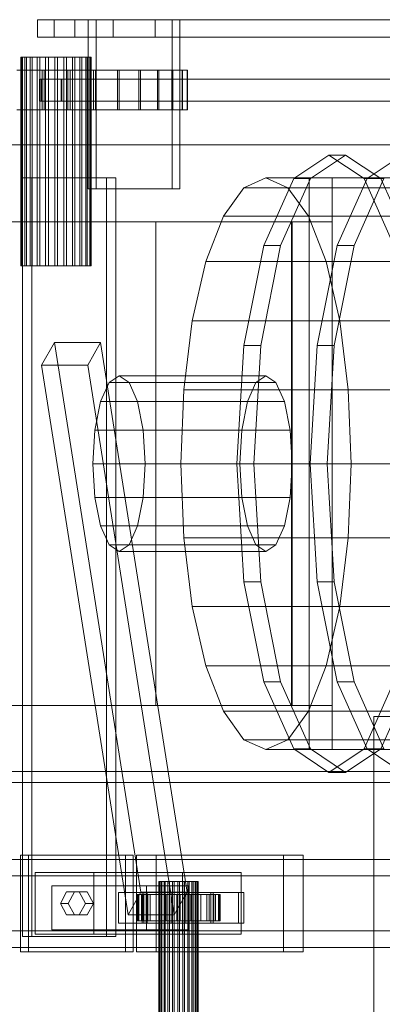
# Model space of a CAD drawing. Header units: millimetres. Extents: x -2233 to 65662, y -50530 to 6847.
# Tile 458 of 656: x 23564 to 23729, y -17616 to -17168. Entities that reach past the tile are written whole.
import ezdxf

# ---------------------------------------------------------------- set-up
doc = ezdxf.new("R2010")
doc.units = ezdxf.units.MM
for name, color, linetype, lineweight in [('COTAS_O', 1, 'Continuous', 0), ('superior_briquetadora', 7, 'Continuous', 0), ('superior_C02', 7, 'Continuous', 0)]:
    doc.layers.add(name, color=color, linetype=linetype, lineweight=lineweight)
doc.dimstyles.new('R19_100', dxfattribs={"dimtxt": 250, "dimasz": 150, "dimexe": 150, "dimexo": 80, "dimgap": 100, "dimtad": 1, "dimtih": 1, "dimtoh": 1, "dimdsep": 46, "dimcen": 0.09, "dimadec": 0, "dimazin": 0, "dimtfac": 1, "dimtdec": 4, "dimtofl": 0, "dimtmove": 0, "dimatfit": 3, "dimfxl": 1, "dimtolj": 1, "dimtzin": 0, "dimarcsym": 0})

# ---------------------------------------------------------------- blocks, each defined once
blk = doc.blocks.new('DIM_R32_35')
at = {"layer": 'COTAS_O'}
for p, q in [((23050.07, -17510), (23005.07, -17660)), ((23750.07, -17510), (23050.07, -17510)), ((23050.07, -19480), (23050.07, -17510)), ((23050.07, -17510), (23095.07, -17660)), ((23050.07, -19480), (23005.07, -19330)), ((23050.07, -19480), (23095.07, -19330)), ((23750.07, -19480), (23050.07, -19480))]:
    blk.add_line(p, q, dxfattribs=at)
blk.add_text('1970 O', height=250, rotation=90, dxfattribs=at).set_placement((22950.07, -18495))

msp = doc.modelspace()

# ---------------------------------------------------------------- linework, layer by layer
at = {"layer": 'superior_briquetadora'}
for p, q in [((23725.067, -17685), (23725.067, -17485)), ((23725.067, -17485), (23925.067, -17485))]:
    msp.add_line(p, q, dxfattribs=at)
at = {"layer": 'superior_C02'}
for p, q in [((23589.024, -17168), (23572.11, -17168)), ((23572.11, -17168), (23572.11, -17176)), ((23572.11, -17168), (24571.61, -17168)), ((23598.744, -17168), (23579.653, -17168)), ((23579.653, -17168), (23579.653, -17176)), ((23606.478, -17168), (23579.653, -17168)), ((23589.024, -17176), (23589.024, -17168)), ((24588.525, -17168), (23589.024, -17168)), ((23633.326, -17168), (23595.144, -17168)), ((23595.144, -17168), (23595.144, -17245)), ((23598.721, -17168), (23595.144, -17168)), ((23598.721, -17245), (23598.721, -17168)), ((23598.721, -17168), (23636.903, -17168)), ((23598.744, -17176), (23598.744, -17168)), ((23598.744, -17168), (23625.569, -17168)), ((23606.478, -17176), (23606.478, -17168)), ((23606.478, -17168), (23625.569, -17168)), ((23625.569, -17168), (23625.569, -17176)), ((23633.326, -17245), (23633.326, -17168)), ((23633.326, -17168), (23636.903, -17168)), ((23636.903, -17168), (23636.903, -17245)), ((23572.11, -17176), (23589.024, -17176)), ((23572.11, -17176), (24571.61, -17176)), ((23579.653, -17176), (23598.744, -17176)), ((23579.653, -17176), (23606.478, -17176)), ((23589.024, -17176), (24588.525, -17176)), ((23625.569, -17176), (23598.744, -17176)), ((23625.569, -17176), (23606.478, -17176)), ((23564.956, -17185), (23564.58, -17185)), ((23564.58, -17185), (23565.294, -17185)), ((23564.58, -17280), (23564.58, -17185)), ((23566.395, -17185), (23564.956, -17185)), ((23564.956, -17280), (23564.956, -17185)), ((23565.294, -17185), (23567.049, -17185)), ((23565.294, -17280), (23565.294, -17185)), ((23568.801, -17185), (23566.395, -17185)), ((23566.395, -17280), (23566.395, -17185)), ((23567.049, -17185), (23569.725, -17185)), ((23567.049, -17280), (23567.049, -17185)), ((23572.008, -17185), (23568.801, -17185)), ((23568.801, -17280), (23568.801, -17185)), ((23569.725, -17185), (23573.139, -17185)), ((23569.725, -17280), (23569.725, -17185)), ((23575.798, -17185), (23572.008, -17185)), ((23572.008, -17280), (23572.008, -17185)), ((23573.139, -17185), (23577.06, -17185)), ((23573.139, -17280), (23573.139, -17185)), ((23579.913, -17185), (23575.798, -17185)), ((23575.798, -17280), (23575.798, -17185)), ((23577.06, -17185), (23581.22, -17185)), ((23577.06, -17280), (23577.06, -17185)), ((23584.073, -17185), (23579.913, -17185)), ((23579.913, -17280), (23579.913, -17185)), ((23581.22, -17185), (23585.336, -17185)), ((23581.22, -17280), (23581.22, -17185)), ((23587.994, -17185), (23584.073, -17185)), ((23584.073, -17280), (23584.073, -17185)), ((23585.336, -17185), (23589.126, -17185)), ((23585.336, -17280), (23585.336, -17185)), ((23591.409, -17185), (23587.994, -17185)), ((23587.994, -17280), (23587.994, -17185)), ((23589.126, -17185), (23592.333, -17185)), ((23589.126, -17280), (23589.126, -17185)), ((23594.085, -17185), (23591.409, -17185)), ((23591.409, -17280), (23591.409, -17185)), ((23592.333, -17185), (23594.738, -17185)), ((23592.333, -17280), (23592.333, -17185)), ((23595.84, -17185), (23594.085, -17185)), ((23594.085, -17280), (23594.085, -17185)), ((23594.738, -17185), (23596.178, -17185)), ((23594.738, -17280), (23594.738, -17185)), ((23596.554, -17185), (23595.84, -17185)), ((23595.84, -17185), (23595.84, -17280)), ((23596.178, -17185), (23596.554, -17185)), ((23596.178, -17280), (23596.178, -17185)), ((23596.554, -17280), (23596.554, -17185)), ((23574.201, -17191), (23562.684, -17191)), ((23563.617, -17191), (23575.171, -17191)), ((23573.713, -17195), (23572.992, -17195)), ((23572.992, -17195), (23572.992, -17205)), ((23572.992, -17195), (24567.683, -17195)), ((23573.713, -17205), (23573.713, -17195)), ((24568.404, -17195), (23573.713, -17195)), ((23585.962, -17191), (23574.201, -17191)), ((23574.201, -17209), (23574.201, -17191)), ((23575.171, -17191), (23586.933, -17191)), ((23575.171, -17209), (23575.171, -17191)), ((23583.132, -17195), (23582.888, -17195)), ((23582.888, -17195), (23582.888, -17205)), ((23582.888, -17195), (24584.017, -17195)), ((23583.132, -17205), (23583.132, -17195)), ((24584.262, -17195), (23583.132, -17195)), ((23597.517, -17191), (23585.962, -17191)), ((23585.962, -17209), (23585.962, -17191)), ((23586.933, -17191), (23598.45, -17191)), ((23586.933, -17209), (23586.933, -17191)), ((23608.42, -17191), (23597.517, -17191)), ((23597.517, -17209), (23597.517, -17191)), ((23598.45, -17191), (23609.28, -17191)), ((23598.45, -17209), (23598.45, -17191)), ((23618.252, -17191), (23608.42, -17191)), ((23608.42, -17209), (23608.42, -17191)), ((23609.28, -17191), (23619.006, -17191)), ((23609.28, -17209), (23609.28, -17191)), ((23626.637, -17191), (23618.252, -17191)), ((23618.252, -17209), (23618.252, -17191)), ((23619.006, -17191), (23627.255, -17191)), ((23619.006, -17209), (23619.006, -17191)), ((23633.251, -17191), (23626.637, -17191)), ((23626.637, -17209), (23626.637, -17191)), ((23627.255, -17191), (23633.71, -17191)), ((23627.255, -17209), (23627.255, -17191)), ((23637.84, -17191), (23633.251, -17191)), ((23633.251, -17209), (23633.251, -17191)), ((23633.71, -17191), (23638.123, -17191)), ((23633.71, -17209), (23633.71, -17191)), ((23640.228, -17191), (23637.84, -17191)), ((23637.84, -17191), (23637.84, -17209)), ((23638.123, -17191), (23640.324, -17191)), ((23638.123, -17209), (23638.123, -17191)), ((23640.324, -17191), (23640.228, -17191)), ((23640.228, -17209), (23640.228, -17191)), ((23640.324, -17209), (23640.324, -17191)), ((23572.992, -17205), (23573.713, -17205)), ((23572.992, -17205), (24567.683, -17205)), ((23573.713, -17205), (24568.404, -17205)), ((23582.888, -17205), (23583.132, -17205)), ((23582.888, -17205), (24584.017, -17205)), ((23583.132, -17205), (24584.262, -17205)), ((23562.684, -17209), (23574.201, -17209)), ((23575.171, -17209), (23563.617, -17209)), ((23574.201, -17209), (23585.962, -17209)), ((23586.933, -17209), (23575.171, -17209)), ((23585.962, -17209), (23597.517, -17209)), ((23598.45, -17209), (23586.933, -17209)), ((23597.517, -17209), (23608.42, -17209)), ((23609.28, -17209), (23598.45, -17209)), ((23608.42, -17209), (23618.252, -17209)), ((23619.006, -17209), (23609.28, -17209)), ((23618.252, -17209), (23626.637, -17209)), ((23627.255, -17209), (23619.006, -17209)), ((23626.637, -17209), (23633.251, -17209)), ((23633.71, -17209), (23627.255, -17209)), ((23633.251, -17209), (23637.84, -17209)), ((23638.123, -17209), (23633.71, -17209)), ((23637.84, -17209), (23640.228, -17209)), ((23640.324, -17209), (23638.123, -17209)), ((23640.228, -17209), (23640.324, -17209)), ((24221.566, -17225), (23496.108, -17225)), ((23499.089, -17225), (24224.547, -17225)), ((23688.644, -17240.287), (23704.658, -17229.6)), ((23712.295, -17229.6), (23696.281, -17240.287)), ((23704.658, -17229.6), (23720.672, -17240.287)), ((23712.295, -17229.6), (23704.658, -17229.6)), ((23728.309, -17240.287), (23712.295, -17229.6)), ((23722.054, -17240.287), (23738.068, -17229.6)), ((23603.493, -17240), (23565.311, -17240)), ((23565.311, -17240), (23565.311, -17585)), ((23569.484, -17240), (23565.311, -17240)), ((23569.484, -17585), (23569.484, -17240)), ((23569.484, -17240), (23607.666, -17240)), ((23603.493, -17585), (23603.493, -17240)), ((23603.493, -17240), (23607.666, -17240)), ((23607.666, -17240), (23607.666, -17585)), ((23665.993, -17244.43), (23676.022, -17240)), ((23676.022, -17240), (23686.05, -17244.43)), ((24134.206, -17240), (23676.022, -17240)), ((24192.043, -17240), (23695.678, -17240)), ((23695.678, -17240), (23695.678, -17500)), ((23706.109, -17240), (23695.678, -17240)), ((23706.109, -17500), (23706.109, -17240)), ((23706.109, -17240), (24202.475, -17240)), ((23656.648, -17257.417), (23665.993, -17244.43)), ((23665.993, -17244.43), (24124.177, -17244.43)), ((23675.068, -17270.722), (23688.644, -17240.287)), ((23696.281, -17240.287), (23682.705, -17270.722)), ((23686.05, -17244.43), (23695.395, -17257.417)), ((23686.05, -17244.43), (24144.234, -17244.43)), ((23688.644, -17240.287), (23696.281, -17240.287)), ((23708.478, -17270.722), (23722.054, -17240.287)), ((23729.69, -17240.287), (23716.114, -17270.722)), ((23720.672, -17240.287), (23734.248, -17270.722)), ((23720.672, -17240.287), (23728.309, -17240.287)), ((23722.054, -17240.287), (23729.69, -17240.287)), ((23741.885, -17270.722), (23728.309, -17240.287)), ((23595.144, -17245), (23633.326, -17245)), ((23595.144, -17245), (23598.721, -17245)), ((23636.903, -17245), (23598.721, -17245)), ((23636.903, -17245), (23633.326, -17245)), ((23648.624, -17278.076), (23656.648, -17257.417)), ((23656.648, -17257.417), (24114.832, -17257.417)), ((23695.395, -17257.417), (23703.42, -17278.076)), ((23695.395, -17257.417), (24153.579, -17257.417)), ((23625.933, -17260), (23435.024, -17260)), ((23687.63, -17260), (23496.72, -17260)), ((23497.018, -17260), (23687.928, -17260)), ((23515.199, -17260), (23706.109, -17260)), ((23625.933, -17480), (23625.933, -17260)), ((23625.933, -17260), (23687.928, -17260)), ((23687.63, -17480), (23687.63, -17260)), ((23687.63, -17260), (23706.109, -17260)), ((23687.928, -17260), (23687.928, -17480)), ((23706.109, -17260), (23706.109, -17480)), ((23665.997, -17316.271), (23675.068, -17270.722)), ((23682.705, -17270.722), (23673.634, -17316.271)), ((23675.068, -17270.722), (23682.705, -17270.722)), ((23699.406, -17316.271), (23708.478, -17270.722)), ((23716.114, -17270.722), (23707.043, -17316.271)), ((23708.478, -17270.722), (23716.114, -17270.722)), ((23565.294, -17280), (23564.58, -17280)), ((23564.58, -17280), (23564.956, -17280)), ((23564.956, -17280), (23566.395, -17280)), ((23567.049, -17280), (23565.294, -17280)), ((23566.395, -17280), (23568.801, -17280)), ((23569.725, -17280), (23567.049, -17280)), ((23568.801, -17280), (23572.008, -17280)), ((23573.139, -17280), (23569.725, -17280)), ((23572.008, -17280), (23575.798, -17280)), ((23577.06, -17280), (23573.139, -17280)), ((23575.798, -17280), (23579.913, -17280)), ((23581.22, -17280), (23577.06, -17280)), ((23579.913, -17280), (23584.073, -17280)), ((23585.336, -17280), (23581.22, -17280)), ((23584.073, -17280), (23587.994, -17280)), ((23589.126, -17280), (23585.336, -17280)), ((23587.994, -17280), (23591.409, -17280)), ((23592.333, -17280), (23589.126, -17280)), ((23591.409, -17280), (23594.085, -17280)), ((23594.738, -17280), (23592.333, -17280)), ((23594.085, -17280), (23595.84, -17280)), ((23596.178, -17280), (23594.738, -17280)), ((23595.84, -17280), (23596.554, -17280)), ((23596.554, -17280), (23596.178, -17280)), ((23642.466, -17305), (23648.624, -17278.076)), ((23648.624, -17278.076), (24106.808, -17278.076)), ((23703.42, -17278.076), (23709.577, -17305)), ((23703.42, -17278.076), (24161.604, -17278.076)), ((23638.595, -17336.354), (23642.466, -17305)), ((23642.466, -17305), (24100.65, -17305)), ((23709.577, -17305), (23713.448, -17336.354)), ((23709.577, -17305), (24167.761, -17305)), ((23579.782, -17314.864), (23573.984, -17325.136)), ((23600.782, -17314.864), (23579.782, -17314.864)), ((23619.125, -17564.864), (23579.782, -17314.864)), ((23594.984, -17325.136), (23600.782, -17314.864)), ((23640.125, -17564.864), (23600.782, -17314.864)), ((23662.812, -17370), (23665.997, -17316.271)), ((23665.997, -17316.271), (23673.634, -17316.271)), ((23673.634, -17316.271), (23670.448, -17370)), ((23696.221, -17370), (23699.406, -17316.271)), ((23699.406, -17316.271), (23707.043, -17316.271)), ((23707.043, -17316.271), (23703.858, -17370)), ((23573.984, -17325.136), (23594.984, -17325.136)), ((23573.984, -17325.136), (23613.326, -17575.136)), ((23634.326, -17575.136), (23594.984, -17325.136)), ((23600.773, -17341.716), (23604.641, -17333.045)), ((23604.641, -17333.045), (23609.203, -17330)), ((23604.641, -17333.045), (23671.459, -17333.045)), ((23609.203, -17330), (23613.766, -17333.045)), ((23676.022, -17330), (23609.203, -17330)), ((23613.766, -17333.045), (23617.634, -17341.716)), ((23613.766, -17333.045), (23680.584, -17333.045)), ((23671.459, -17333.045), (23667.592, -17341.716)), ((23676.022, -17330), (23671.459, -17333.045)), ((23680.584, -17333.045), (23676.022, -17330)), ((23684.452, -17341.716), (23680.584, -17333.045)), ((23637.275, -17370), (23638.595, -17336.354)), ((23638.595, -17336.354), (24096.779, -17336.354)), ((23713.448, -17336.354), (23714.769, -17370)), ((23713.448, -17336.354), (24171.632, -17336.354)), ((23598.189, -17354.693), (23600.773, -17341.716)), ((23600.773, -17341.716), (23667.592, -17341.716)), ((23617.634, -17341.716), (23620.218, -17354.693)), ((23617.634, -17341.716), (23684.452, -17341.716)), ((23667.592, -17341.716), (23665.007, -17354.693)), ((23687.036, -17354.693), (23684.452, -17341.716)), ((23597.281, -17370), (23598.189, -17354.693)), ((23598.189, -17354.693), (23665.007, -17354.693)), ((23620.218, -17354.693), (23621.125, -17370)), ((23620.218, -17354.693), (23687.036, -17354.693)), ((23665.007, -17354.693), (23664.1, -17370)), ((23687.944, -17370), (23687.036, -17354.693)), ((23598.189, -17385.307), (23597.281, -17370)), ((23597.281, -17370), (23664.1, -17370)), ((23621.125, -17370), (23620.218, -17385.307)), ((23621.125, -17370), (23687.944, -17370)), ((23638.595, -17403.646), (23637.275, -17370)), ((23637.275, -17370), (24095.459, -17370)), ((23665.997, -17423.729), (23662.812, -17370)), ((23662.812, -17370), (23670.448, -17370)), ((23664.1, -17370), (23665.007, -17385.307)), ((23670.448, -17370), (23673.634, -17423.729)), ((23687.036, -17385.307), (23687.944, -17370)), ((23699.406, -17423.729), (23696.221, -17370)), ((23696.221, -17370), (23703.858, -17370)), ((23703.858, -17370), (23707.043, -17423.729)), ((23714.769, -17370), (23713.448, -17403.646)), ((23714.769, -17370), (24172.952, -17370)), ((23600.773, -17398.284), (23598.189, -17385.307)), ((23598.189, -17385.307), (23665.007, -17385.307)), ((23620.218, -17385.307), (23617.634, -17398.284)), ((23620.218, -17385.307), (23687.036, -17385.307)), ((23665.007, -17385.307), (23667.592, -17398.284)), ((23684.452, -17398.284), (23687.036, -17385.307)), ((23604.641, -17406.955), (23600.773, -17398.284)), ((23600.773, -17398.284), (23667.592, -17398.284)), ((23617.634, -17398.284), (23613.766, -17406.955)), ((23617.634, -17398.284), (23684.452, -17398.284)), ((23667.592, -17398.284), (23671.459, -17406.955)), ((23680.584, -17406.955), (23684.452, -17398.284)), ((23642.466, -17435), (23638.595, -17403.646)), ((23638.595, -17403.646), (24096.779, -17403.646)), ((23713.448, -17403.646), (23709.577, -17435)), ((23713.448, -17403.646), (24171.632, -17403.646)), ((23609.203, -17410), (23604.641, -17406.955)), ((23604.641, -17406.955), (23671.459, -17406.955)), ((23613.766, -17406.955), (23609.203, -17410)), ((23609.203, -17410), (23676.022, -17410)), ((23613.766, -17406.955), (23680.584, -17406.955)), ((23671.459, -17406.955), (23676.022, -17410)), ((23676.022, -17410), (23680.584, -17406.955)), ((23675.068, -17469.278), (23665.997, -17423.729)), ((23665.997, -17423.729), (23673.634, -17423.729)), ((23673.634, -17423.729), (23682.705, -17469.278)), ((23708.478, -17469.278), (23699.406, -17423.729)), ((23699.406, -17423.729), (23707.043, -17423.729)), ((23707.043, -17423.729), (23716.114, -17469.278)), ((23648.624, -17461.924), (23642.466, -17435)), ((23642.466, -17435), (24100.65, -17435)), ((23709.577, -17435), (23703.42, -17461.924)), ((23709.577, -17435), (24167.761, -17435)), ((23656.648, -17482.583), (23648.624, -17461.924)), ((23648.624, -17461.924), (24106.808, -17461.924)), ((23703.42, -17461.924), (23695.395, -17482.583)), ((23703.42, -17461.924), (24161.604, -17461.924)), ((23688.644, -17499.713), (23675.068, -17469.278)), ((23675.068, -17469.278), (23682.705, -17469.278)), ((23682.705, -17469.278), (23696.281, -17499.713)), ((23722.054, -17499.713), (23708.478, -17469.278)), ((23708.478, -17469.278), (23716.114, -17469.278)), ((23716.114, -17469.278), (23729.69, -17499.713)), ((23734.248, -17469.278), (23720.672, -17499.713)), ((23728.309, -17499.713), (23741.885, -17469.278)), ((23435.024, -17480), (23625.933, -17480)), ((23496.72, -17480), (23687.63, -17480)), ((23687.928, -17480), (23497.018, -17480)), ((23706.109, -17480), (23515.199, -17480)), ((23687.928, -17480), (23625.933, -17480)), ((23706.109, -17480), (23687.63, -17480)), ((23665.993, -17495.57), (23656.648, -17482.583)), ((23656.648, -17482.583), (24114.832, -17482.583)), ((23695.395, -17482.583), (23686.05, -17495.57)), ((23695.395, -17482.583), (24153.579, -17482.583)), ((23676.022, -17500), (23665.993, -17495.57)), ((23665.993, -17495.57), (24124.177, -17495.57)), ((23686.05, -17495.57), (23676.022, -17500)), ((23686.05, -17495.57), (24144.234, -17495.57)), ((23704.658, -17510.4), (23688.644, -17499.713)), ((23688.644, -17499.713), (23696.281, -17499.713)), ((23696.281, -17499.713), (23712.295, -17510.4)), ((23720.672, -17499.713), (23704.658, -17510.4)), ((23712.295, -17510.4), (23728.309, -17499.713)), ((23720.672, -17499.713), (23728.309, -17499.713)), ((23738.068, -17510.4), (23722.054, -17499.713)), ((23722.054, -17499.713), (23729.69, -17499.713)), ((23676.022, -17500), (24134.206, -17500)), ((23695.678, -17500), (24192.043, -17500)), ((23695.678, -17500), (23706.109, -17500)), ((24202.475, -17500), (23706.109, -17500)), ((23704.658, -17510.4), (23712.295, -17510.4)), ((23496.108, -17515), (24221.566, -17515)), ((24224.547, -17515), (23499.089, -17515)), ((23612.082, -17548), (23564.354, -17548)), ((23564.354, -17548), (23564.354, -17592)), ((23567.931, -17548), (23564.354, -17548)), ((23567.931, -17592), (23567.931, -17548)), ((23567.931, -17548), (23615.658, -17548)), ((23612.082, -17592), (23612.082, -17548)), ((23612.082, -17548), (23615.658, -17548)), ((23615.658, -17548), (23615.658, -17592)), ((23683.979, -17548), (23617.161, -17548)), ((23617.161, -17548), (23617.161, -17592)), ((23626.102, -17548), (23617.161, -17548)), ((23626.102, -17592), (23626.102, -17548)), ((23626.102, -17548), (23692.921, -17548)), ((23683.979, -17592), (23683.979, -17548)), ((23683.979, -17548), (23692.921, -17548)), ((23692.921, -17548), (23692.921, -17592)), ((23921.126, -17550), (22775.666, -17550)), ((22787.589, -17550), (23933.048, -17550)), ((23976.266, -17550), (22830.806, -17550)), ((22845.709, -17550), (23991.168, -17550)), ((23920.432, -17557.5), (22831.602, -17557.5)), ((22844.912, -17557.5), (23933.742, -17557.5)), ((23597.766, -17556), (23571.039, -17556)), ((23571.039, -17556), (23571.039, -17584)), ((23638.1, -17556), (23571.039, -17556)), ((23597.766, -17584), (23597.766, -17556)), ((23597.766, -17556), (23664.828, -17556)), ((23638.1, -17584), (23638.1, -17556)), ((23638.1, -17556), (23664.828, -17556)), ((23664.828, -17556), (23664.828, -17584)), ((23597.764, -17562), (23578.673, -17562)), ((23578.673, -17562), (23578.673, -17582)), ((23621.652, -17562), (23578.673, -17562)), ((23597.764, -17582), (23597.764, -17562)), ((23597.764, -17562), (23640.743, -17562)), ((23621.652, -17582), (23621.652, -17562)), ((23621.652, -17562), (23640.743, -17562)), ((23627.483, -17560), (23627.272, -17560)), ((23627.272, -17560), (23627.673, -17560)), ((23627.272, -18440), (23627.272, -17560)), ((23628.293, -17560), (23627.483, -17560)), ((23627.483, -18440), (23627.483, -17560)), ((23627.673, -17560), (23628.66, -17560)), ((23627.673, -18440), (23627.673, -17560)), ((23629.646, -17560), (23628.293, -17560)), ((23628.293, -18440), (23628.293, -17560)), ((23628.66, -17560), (23630.165, -17560)), ((23628.66, -18440), (23628.66, -17560)), ((23631.45, -17560), (23629.646, -17560)), ((23629.646, -18440), (23629.646, -17560)), ((23630.165, -17560), (23632.086, -17560)), ((23630.165, -18440), (23630.165, -17560)), ((23633.582, -17560), (23631.45, -17560)), ((23631.45, -18440), (23631.45, -17560)), ((23632.086, -17560), (23634.292, -17560)), ((23632.086, -18440), (23632.086, -17560)), ((23635.897, -17560), (23633.582, -17560)), ((23633.582, -18440), (23633.582, -17560)), ((23634.292, -17560), (23636.632, -17560)), ((23634.292, -18440), (23634.292, -17560)), ((23638.237, -17560), (23635.897, -17560)), ((23635.897, -18440), (23635.897, -17560)), ((23636.632, -17560), (23638.947, -17560)), ((23636.632, -18440), (23636.632, -17560)), ((23640.442, -17560), (23638.237, -17560)), ((23638.237, -18440), (23638.237, -17560)), ((23638.947, -17560), (23641.079, -17560)), ((23638.947, -18440), (23638.947, -17560)), ((23642.363, -17560), (23640.442, -17560)), ((23640.442, -18440), (23640.442, -17560)), ((23640.743, -17562), (23640.743, -17582)), ((23641.079, -17560), (23642.883, -17560)), ((23641.079, -18440), (23641.079, -17560)), ((23643.868, -17560), (23642.363, -17560)), ((23642.363, -18440), (23642.363, -17560)), ((23642.883, -17560), (23644.236, -17560)), ((23642.883, -18440), (23642.883, -17560)), ((23644.855, -17560), (23643.868, -17560)), ((23643.868, -18440), (23643.868, -17560)), ((23644.236, -17560), (23645.045, -17560)), ((23644.236, -18440), (23644.236, -17560)), ((23645.257, -17560), (23644.855, -17560)), ((23644.855, -17560), (23644.855, -18440)), ((23645.045, -17560), (23645.257, -17560)), ((23645.045, -18440), (23645.045, -17560)), ((23645.257, -18440), (23645.257, -17560)), ((23582.491, -17570), (23585.354, -17564.804)), ((23585.354, -17564.804), (23591.082, -17564.804)), ((23588.931, -17564.804), (23585.354, -17564.804)), ((23588.931, -17564.804), (23586.067, -17570)), ((23594.658, -17564.804), (23588.931, -17564.804)), ((23591.082, -17564.804), (23593.945, -17570)), ((23594.658, -17564.804), (23591.082, -17564.804)), ((23597.522, -17570), (23594.658, -17564.804)), ((23620.46, -17565), (23609.005, -17565)), ((23609.005, -17565), (23609.005, -17579)), ((23621.523, -17565), (23609.005, -17565)), ((23613.326, -17575.136), (23619.125, -17564.864)), ((23617.726, -17566), (23617.28, -17566)), ((23617.28, -17566), (23627.272, -17566)), ((23617.28, -17578), (23617.28, -17566)), ((23617.28, -17566), (23618.128, -17566)), ((23619.435, -17566), (23617.726, -17566)), ((23617.726, -17566), (23627.483, -17566)), ((23617.726, -17578), (23617.726, -17566)), ((23618.128, -17566), (23627.673, -17566)), ((23618.128, -17578), (23618.128, -17566)), ((23618.128, -17566), (23620.211, -17566)), ((23619.125, -17564.864), (23640.125, -17564.864)), ((23622.292, -17566), (23619.435, -17566)), ((23619.435, -17566), (23628.293, -17566)), ((23619.435, -17578), (23619.435, -17566)), ((23663.584, -17565), (23619.674, -17565)), ((23619.674, -17565), (23619.674, -17579)), ((23622.059, -17565), (23619.674, -17565)), ((23620.211, -17566), (23628.66, -17566)), ((23620.211, -17578), (23620.211, -17566)), ((23620.211, -17566), (23623.389, -17566)), ((23620.46, -17579), (23620.46, -17565)), ((23620.46, -17565), (23632.978, -17565)), ((23621.523, -17579), (23621.523, -17565)), ((23621.523, -17565), (23632.978, -17565)), ((23622.059, -17579), (23622.059, -17565)), ((23622.059, -17565), (23665.968, -17565)), ((23626.1, -17566), (23622.292, -17566)), ((23622.292, -17566), (23629.646, -17566)), ((23622.292, -17578), (23622.292, -17566)), ((23623.389, -17566), (23630.165, -17566)), ((23623.389, -17578), (23623.389, -17566)), ((23623.389, -17566), (23627.444, -17566)), ((23630.601, -17566), (23626.1, -17566)), ((23626.1, -17566), (23631.45, -17566)), ((23626.1, -17578), (23626.1, -17566)), ((23627.272, -17566), (23627.483, -17566)), ((23627.272, -17566), (23627.272, -17578)), ((23627.673, -17566), (23627.272, -17566)), ((23627.444, -17566), (23632.086, -17566)), ((23627.444, -17578), (23627.444, -17566)), ((23627.444, -17566), (23632.1, -17566)), ((23627.483, -17566), (23628.293, -17566)), ((23627.483, -17566), (23627.483, -17578)), ((23627.673, -17566), (23627.673, -17578)), ((23628.66, -17566), (23627.673, -17566)), ((23628.293, -17566), (23629.646, -17566)), ((23628.293, -17566), (23628.293, -17578)), ((23628.66, -17566), (23628.66, -17578)), ((23630.165, -17566), (23628.66, -17566)), ((23629.646, -17566), (23631.45, -17566)), ((23629.646, -17566), (23629.646, -17578)), ((23630.165, -17566), (23630.165, -17578)), ((23632.086, -17566), (23630.165, -17566)), ((23635.488, -17566), (23630.601, -17566)), ((23630.601, -17566), (23633.582, -17566)), ((23630.601, -17578), (23630.601, -17566)), ((23631.45, -17566), (23633.582, -17566)), ((23631.45, -17566), (23631.45, -17578)), ((23632.086, -17566), (23632.086, -17578)), ((23634.292, -17566), (23632.086, -17566)), ((23632.1, -17566), (23634.292, -17566)), ((23632.1, -17578), (23632.1, -17566)), ((23632.1, -17566), (23637.04, -17566)), ((23632.978, -17565), (23632.978, -17579)), ((23633.582, -17566), (23635.897, -17566)), ((23633.582, -17566), (23633.582, -17578)), ((23634.292, -17566), (23634.292, -17578)), ((23636.632, -17566), (23634.292, -17566)), ((23640.125, -17564.864), (23634.326, -17575.136)), ((23640.428, -17566), (23635.488, -17566)), ((23635.488, -17566), (23635.897, -17566)), ((23635.488, -17578), (23635.488, -17566)), ((23635.897, -17566), (23638.237, -17566)), ((23635.897, -17566), (23635.897, -17578)), ((23637.04, -17566), (23636.632, -17566)), ((23636.632, -17566), (23636.632, -17578)), ((23638.947, -17566), (23636.632, -17566)), ((23637.04, -17578), (23637.04, -17566)), ((23637.04, -17566), (23641.927, -17566)), ((23640.428, -17566), (23638.237, -17566)), ((23638.237, -17566), (23640.442, -17566)), ((23638.237, -17566), (23638.237, -17578)), ((23641.927, -17566), (23638.947, -17566)), ((23638.947, -17566), (23638.947, -17578)), ((23641.079, -17566), (23638.947, -17566)), ((23651.005, -17565), (23639.551, -17565)), ((23639.551, -17565), (23639.551, -17579)), ((23652.069, -17565), (23639.551, -17565)), ((23645.084, -17566), (23640.428, -17566)), ((23640.428, -17578), (23640.428, -17566)), ((23645.084, -17566), (23640.442, -17566)), ((23640.442, -17566), (23642.363, -17566)), ((23640.442, -17566), (23640.442, -17578)), ((23646.428, -17566), (23641.079, -17566)), ((23641.079, -17566), (23641.079, -17578)), ((23642.883, -17566), (23641.079, -17566)), ((23641.927, -17578), (23641.927, -17566)), ((23641.927, -17566), (23646.428, -17566)), ((23649.139, -17566), (23642.363, -17566)), ((23642.363, -17566), (23643.868, -17566)), ((23642.363, -17566), (23642.363, -17578)), ((23650.237, -17566), (23642.883, -17566)), ((23642.883, -17566), (23642.883, -17578)), ((23644.236, -17566), (23642.883, -17566)), ((23652.317, -17566), (23643.868, -17566)), ((23643.868, -17566), (23644.855, -17566)), ((23643.868, -17566), (23643.868, -17578)), ((23653.093, -17566), (23644.236, -17566)), ((23644.236, -17566), (23644.236, -17578)), ((23645.045, -17566), (23644.236, -17566)), ((23644.855, -17566), (23654.401, -17566)), ((23644.855, -17578), (23644.855, -17566)), ((23644.855, -17566), (23645.257, -17566)), ((23654.802, -17566), (23645.045, -17566)), ((23645.045, -17566), (23645.045, -17578)), ((23645.257, -17566), (23645.045, -17566)), ((23649.139, -17566), (23645.084, -17566)), ((23645.084, -17578), (23645.084, -17566)), ((23655.248, -17566), (23645.257, -17566)), ((23645.257, -17566), (23645.257, -17578)), ((23646.428, -17578), (23646.428, -17566)), ((23646.428, -17566), (23650.237, -17566)), ((23652.317, -17566), (23649.139, -17566)), ((23649.139, -17578), (23649.139, -17566)), ((23650.237, -17578), (23650.237, -17566)), ((23650.237, -17566), (23653.093, -17566)), ((23651.005, -17579), (23651.005, -17565)), ((23651.005, -17565), (23663.523, -17565)), ((23652.069, -17579), (23652.069, -17565)), ((23652.069, -17565), (23663.523, -17565)), ((23654.401, -17566), (23652.317, -17566)), ((23652.317, -17578), (23652.317, -17566)), ((23653.093, -17578), (23653.093, -17566)), ((23653.093, -17566), (23654.802, -17566)), ((23654.401, -17566), (23654.401, -17578)), ((23655.248, -17566), (23654.401, -17566)), ((23654.802, -17578), (23654.802, -17566)), ((23654.802, -17566), (23655.248, -17566)), ((23655.248, -17578), (23655.248, -17566)), ((23663.523, -17565), (23663.523, -17579)), ((23663.584, -17579), (23663.584, -17565)), ((23663.584, -17565), (23665.968, -17565)), ((23665.968, -17565), (23665.968, -17579)), ((23585.354, -17575.196), (23582.491, -17570)), ((23582.491, -17570), (23586.067, -17570)), ((23586.067, -17570), (23588.931, -17575.196)), ((23593.945, -17570), (23591.082, -17575.196)), ((23597.522, -17570), (23593.945, -17570)), ((23594.658, -17575.196), (23597.522, -17570)), ((23591.082, -17575.196), (23585.354, -17575.196)), ((23588.931, -17575.196), (23585.354, -17575.196)), ((23588.931, -17575.196), (23594.658, -17575.196)), ((23594.658, -17575.196), (23591.082, -17575.196)), ((23634.326, -17575.136), (23613.326, -17575.136)), ((23609.005, -17579), (23620.46, -17579)), ((23609.005, -17579), (23621.523, -17579)), ((23627.272, -17578), (23617.28, -17578)), ((23617.28, -17578), (23617.726, -17578)), ((23618.128, -17578), (23617.28, -17578)), ((23627.483, -17578), (23617.726, -17578)), ((23617.726, -17578), (23619.435, -17578)), ((23627.673, -17578), (23618.128, -17578)), ((23620.211, -17578), (23618.128, -17578)), ((23628.293, -17578), (23619.435, -17578)), ((23619.435, -17578), (23622.292, -17578)), ((23619.674, -17579), (23663.584, -17579)), ((23619.674, -17579), (23622.059, -17579)), ((23628.66, -17578), (23620.211, -17578)), ((23623.389, -17578), (23620.211, -17578)), ((23632.978, -17579), (23620.46, -17579)), ((23632.978, -17579), (23621.523, -17579)), ((23665.968, -17579), (23622.059, -17579)), ((23629.646, -17578), (23622.292, -17578)), ((23622.292, -17578), (23626.1, -17578)), ((23630.165, -17578), (23623.389, -17578)), ((23627.444, -17578), (23623.389, -17578)), ((23631.45, -17578), (23626.1, -17578)), ((23626.1, -17578), (23630.601, -17578)), ((23627.483, -17578), (23627.272, -17578)), ((23627.272, -17578), (23627.673, -17578)), ((23632.086, -17578), (23627.444, -17578)), ((23632.1, -17578), (23627.444, -17578)), ((23628.293, -17578), (23627.483, -17578)), ((23627.673, -17578), (23628.66, -17578)), ((23629.646, -17578), (23628.293, -17578)), ((23628.66, -17578), (23630.165, -17578)), ((23631.45, -17578), (23629.646, -17578)), ((23630.165, -17578), (23632.086, -17578)), ((23633.582, -17578), (23630.601, -17578)), ((23630.601, -17578), (23635.488, -17578)), ((23633.582, -17578), (23631.45, -17578)), ((23632.086, -17578), (23634.292, -17578)), ((23634.292, -17578), (23632.1, -17578)), ((23637.04, -17578), (23632.1, -17578)), ((23635.897, -17578), (23633.582, -17578)), ((23634.292, -17578), (23636.632, -17578)), ((23635.897, -17578), (23635.488, -17578)), ((23635.488, -17578), (23640.428, -17578)), ((23638.237, -17578), (23635.897, -17578)), ((23636.632, -17578), (23637.04, -17578)), ((23636.632, -17578), (23638.947, -17578)), ((23641.927, -17578), (23637.04, -17578)), ((23640.442, -17578), (23638.237, -17578)), ((23638.237, -17578), (23640.428, -17578)), ((23638.947, -17578), (23641.927, -17578)), ((23638.947, -17578), (23641.079, -17578)), ((23639.551, -17579), (23651.005, -17579)), ((23639.551, -17579), (23652.069, -17579)), ((23640.428, -17578), (23645.084, -17578)), ((23642.363, -17578), (23640.442, -17578)), ((23640.442, -17578), (23645.084, -17578)), ((23641.079, -17578), (23646.428, -17578)), ((23641.079, -17578), (23642.883, -17578)), ((23646.428, -17578), (23641.927, -17578)), ((23643.868, -17578), (23642.363, -17578)), ((23642.363, -17578), (23649.139, -17578)), ((23642.883, -17578), (23650.237, -17578)), ((23642.883, -17578), (23644.236, -17578)), ((23644.855, -17578), (23643.868, -17578)), ((23643.868, -17578), (23652.317, -17578)), ((23644.236, -17578), (23653.093, -17578)), ((23644.236, -17578), (23645.045, -17578)), ((23654.401, -17578), (23644.855, -17578)), ((23645.257, -17578), (23644.855, -17578)), ((23645.045, -17578), (23654.802, -17578)), ((23645.045, -17578), (23645.257, -17578)), ((23645.084, -17578), (23649.139, -17578)), ((23645.257, -17578), (23655.248, -17578)), ((23650.237, -17578), (23646.428, -17578)), ((23649.139, -17578), (23652.317, -17578)), ((23653.093, -17578), (23650.237, -17578)), ((23663.523, -17579), (23651.005, -17579)), ((23663.523, -17579), (23652.069, -17579)), ((23652.317, -17578), (23654.401, -17578)), ((23654.802, -17578), (23653.093, -17578)), ((23654.401, -17578), (23655.248, -17578)), ((23655.248, -17578), (23654.802, -17578)), ((23665.968, -17579), (23663.584, -17579)), ((22831.602, -17582.5), (23920.432, -17582.5)), ((22844.912, -17582.5), (23933.742, -17582.5)), ((23571.039, -17584), (23597.766, -17584)), ((23571.039, -17584), (23638.1, -17584)), ((23578.673, -17582), (23597.764, -17582)), ((23578.673, -17582), (23621.652, -17582)), ((23640.743, -17582), (23597.764, -17582)), ((23664.828, -17584), (23597.766, -17584)), ((23640.743, -17582), (23621.652, -17582)), ((23664.828, -17584), (23638.1, -17584)), ((23565.311, -17585), (23603.493, -17585)), ((23565.311, -17585), (23569.484, -17585)), ((23607.666, -17585), (23569.484, -17585)), ((23607.666, -17585), (23603.493, -17585)), ((22775.666, -17590), (23921.126, -17590)), ((22787.589, -17590), (23933.048, -17590)), ((22830.806, -17590), (23976.266, -17590)), ((22845.709, -17590), (23991.168, -17590)), ((23564.354, -17592), (23612.082, -17592)), ((23564.354, -17592), (23567.931, -17592)), ((23615.658, -17592), (23567.931, -17592)), ((23615.658, -17592), (23612.082, -17592)), ((23617.161, -17592), (23683.979, -17592)), ((23617.161, -17592), (23626.102, -17592)), ((23692.921, -17592), (23626.102, -17592)), ((23692.921, -17592), (23683.979, -17592))]:
    msp.add_line(p, q, dxfattribs=at)

# ---------------------------------------------------------------- dimensions: what is measured, and where the dimension line sits
at = {"layer": 'COTAS_O'}
dim = msp.add_aligned_dim(p1=(23750.067, -19480), p2=(23750.067, -17510), distance=700, text='<> O', dimstyle='R19_100', dxfattribs=at)
dim.commit()
dim.dimension.update_dxf_attribs({"geometry": 'DIM_R32_35', "text_midpoint": (23050.067, -18495)})

doc.saveas('drawing.dxf')
